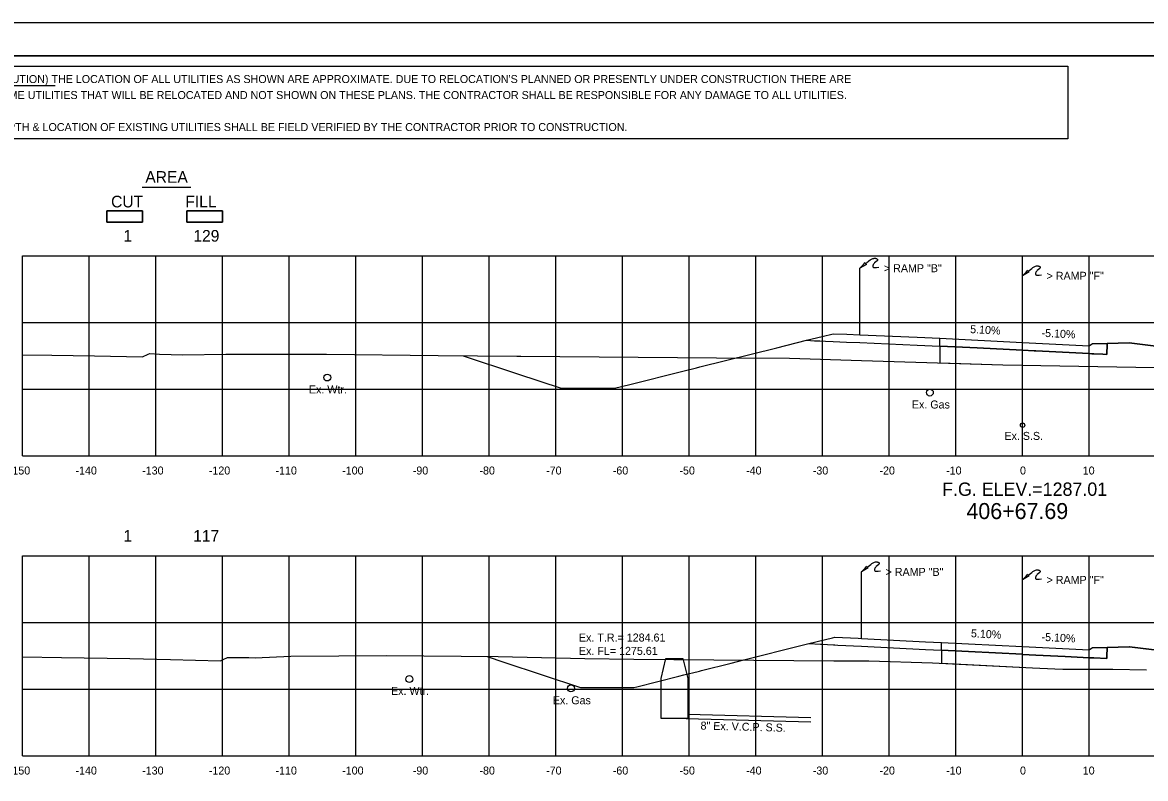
# Model space of a CAD drawing. Extents: x 2148105 to 2149976, y 144169 to 149705.
# Drawn here: x 2148263.3 to 2148431.8, y 144303.5 to 144416.9 of the extents above; entities that cross this region are included whole.
import ezdxf

# ---------------------------------------------------------------- set-up
doc = ezdxf.new("R2010")
doc.units = 0
for name, color, linetype in [('Bridge M-Header', 7, 'Continuous'), ('Default', 7, 'Continuous'), ('EX_Align', 7, 'Continuous'), ('INR_Tracking', 7, 'Continuous'), ('PH1a-PR-ServRd', 7, 'Continuous'), ('PH2-PR-Barrier', 7, 'Continuous'), ('PR-CantileverSign', 7, 'Continuous'), ('PR-Dividing Strip', 7, 'Continuous'), ('PR_Align_PC', 7, 'Continuous'), ('PR_Align_PI', 7, 'Continuous'), ('PR_Align_Ramp_J', 7, 'Continuous'), ('PR_Storm_Channel', 7, 'Continuous'), ('PR_Storm_Conc_Box_PH1B', 7, 'Continuous'), ('PR_Storm_Conc_Pipe', 7, 'Continuous'), ('PR_Storm_Conc_Pipe_PH1B', 7, 'Continuous'), ('PR_Storm_Inlet_CICI_PH1B', 7, 'Continuous'), ('PR_Storm_Junction_Box_PH1A', 7, 'Continuous'), ('PR_Storm_Junction_Box_PH1B', 7, 'Continuous'), ('PR_Storm_MH', 7, 'Continuous'), ('PR_Storm_MH_PH1B', 7, 'Continuous'), ('PR_Storm_Standard_Median_Drain_PH1B', 7, 'Continuous'), ('TopCut', 7, 'Continuous'), ('TOPO_BRIDGE_Pier Cap', 7, 'Continuous'), ('TOPO_DRAIN_Structure', 7, 'Continuous')]:
    doc.layers.add(name, color=color, linetype=linetype)

# ---------------------------------------------------------------- blocks, each defined once
blk = doc.blocks.new('POINT_DISPLAY')
at = {"layer": 'Default'}
blk.add_line((0, 0), (0, 0), dxfattribs=at)

msp = doc.modelspace()

# ---------------------------------------------------------------- linework, layer by layer
at = {"layer": 'EX_Align'}
for points in [[(2148329.42, 144366.93), (2148337.57, 144364.22), (2148344.12, 144362.04), (2148345.62, 144362.04), (2148348.12, 144362.04), (2148349.3, 144362.04), (2148352.13, 144362.04), (2148354.43, 144362.62), (2148362.37, 144364.6), (2148364.41, 144365.11), (2148364.92, 144365.24), (2148376.45, 144368.11), (2148380.93, 144369.24), (2148382.13, 144369.18), (2148382.92, 144369.15), (2148383.78, 144369.11), (2148384.92, 144369.06), (2148386.91, 144368.98), (2148388.92, 144368.89), (2148397.52, 144368.52), (2148400.92, 144368.37)], [(2148332.99, 144321.84), (2148335.53, 144320.99), (2148346.99, 144317.18), (2148347.38, 144317.18), (2148350.99, 144317.18), (2148351.28, 144317.18), (2148354.99, 144317.18), (2148355.44, 144317.29), (2148361.75, 144318.86), (2148362.51, 144319.06), (2148364.66, 144319.59), (2148364.87, 144319.64), (2148365.17, 144319.72), (2148369.62, 144320.83), (2148371.49, 144321.3), (2148380.26, 144323.49), (2148381.28, 144323.75), (2148383.01, 144323.66), (2148383.17, 144323.65), (2148384.97, 144323.56), (2148385.17, 144323.55), (2148385.59, 144323.53), (2148389.17, 144323.35), (2148398.76, 144322.86), (2148401.17, 144322.74)]]:
    msp.add_lwpolyline(points, dxfattribs=at)
at = {"layer": 'INR_Tracking'}
for points in [[(2148400.92, 144368.38), (2148400.94, 144368.38), (2148406.49, 144368.1), (2148413.31, 144367.75), (2148413.32, 144367.75), (2148413.32, 144367.75), (2148415.06, 144367.66), (2148415.32, 144367.65), (2148415.32, 144367.65), (2148423.32, 144367.24), (2148423.69, 144367.22), (2148423.99, 144367.21), (2148425.34, 144367.14), (2148425.97, 144367.1), (2148425.97, 144367.17), (2148425.98, 144367.44), (2148425.99, 144368.32), (2148425.99, 144368.78), (2148429.32, 144368.85), (2148471.12, 144363.61), (2148471.15, 144363.61)], [(2148401.17, 144322.77), (2148413.31, 144322.15), (2148413.32, 144322.15), (2148413.32, 144322.14), (2148415.32, 144322.04), (2148415.32, 144322.04), (2148419.71, 144321.82), (2148423.32, 144321.64), (2148423.99, 144321.6), (2148425.97, 144321.5), (2148425.98, 144321.72), (2148425.98, 144321.83), (2148425.99, 144323.18), (2148429.32, 144323.24), (2148429.32, 144323.24), (2148429.35, 144323.24), (2148470.14, 144318.33)]]:
    msp.add_lwpolyline(points, dxfattribs=at)
at = {"layer": 'PH1a-PR-ServRd'}
msp.add_lwpolyline([(2148570.82, 144201.91), (2148255.82, 144201.91), (2148255.82, 144411.91), (2148570.82, 144411.91)], close=True, dxfattribs=at)
at = {"layer": 'PH2-PR-Barrier'}
for p, q in [((2148413.32, 144368.92), (2148413.32, 144378.92)), ((2148413.32, 144323.31), (2148413.32, 144333.31))]:
    msp.add_line(p, q, dxfattribs=at)
for points in [[(2148414.33, 144379.73), (2148414.69, 144380.02), (2148414.85, 144380.15), (2148414.94, 144380.22), (2148415.04, 144380.28), (2148415.14, 144380.32), (2148415.26, 144380.36), (2148415.39, 144380.39), (2148415.49, 144380.4), (2148415.57, 144380.4), (2148415.65, 144380.39), (2148415.72, 144380.38), (2148415.78, 144380.37), (2148415.83, 144380.35), (2148415.87, 144380.32), (2148415.91, 144380.29), (2148415.95, 144380.24), (2148415.98, 144380.19), (2148415.97, 144380.13), (2148415.96, 144380.09), (2148415.91, 144380.02), (2148415.72, 144379.86), (2148415.53, 144379.7), (2148415.46, 144379.62), (2148415.39, 144379.55), (2148415.33, 144379.45), (2148415.29, 144379.39), (2148415.25, 144379.3), (2148415.25, 144379.22), (2148415.27, 144379.14), (2148415.31, 144379.07), (2148415.36, 144379.04), (2148415.42, 144379.01), (2148415.53, 144379), (2148415.66, 144379), (2148415.82, 144379.02), (2148416.15, 144379.06)], [(2148413.32, 144378.92), (2148413.84, 144379.47), (2148414.1, 144379.77), (2148414.18, 144379.61), (2148414.32, 144379.49), (2148413.32, 144378.92)], [(2148414.33, 144334.12), (2148414.69, 144334.41), (2148414.85, 144334.54), (2148414.94, 144334.62), (2148415.04, 144334.67), (2148415.14, 144334.72), (2148415.26, 144334.76), (2148415.39, 144334.79), (2148415.49, 144334.8), (2148415.57, 144334.8), (2148415.65, 144334.79), (2148415.72, 144334.78), (2148415.78, 144334.76), (2148415.83, 144334.74), (2148415.87, 144334.71), (2148415.91, 144334.68), (2148415.95, 144334.64), (2148415.98, 144334.58), (2148415.97, 144334.52), (2148415.96, 144334.49), (2148415.91, 144334.42), (2148415.72, 144334.25), (2148415.53, 144334.09), (2148415.46, 144334.02), (2148415.39, 144333.94), (2148415.33, 144333.85), (2148415.29, 144333.78), (2148415.25, 144333.7), (2148415.25, 144333.62), (2148415.27, 144333.53), (2148415.31, 144333.47), (2148415.36, 144333.43), (2148415.42, 144333.41), (2148415.53, 144333.39), (2148415.66, 144333.4), (2148415.82, 144333.41), (2148416.15, 144333.45)], [(2148413.32, 144333.31), (2148413.84, 144333.86), (2148414.1, 144334.17), (2148414.18, 144334), (2148414.32, 144333.89), (2148413.32, 144333.31)]]:
    msp.add_lwpolyline(points, dxfattribs=at)
at = {"layer": 'PR-CantileverSign'}
for points in [[(2148359.1, 144318.52), (2148359.83, 144321.52), (2148362.37, 144321.52), (2148363.1, 144318.52)], [(2148363.1, 144318.52), (2148363.1, 144312.52), (2148361.1, 144312.52), (2148359.1, 144312.52), (2148359.1, 144318.52)]]:
    msp.add_lwpolyline(points, dxfattribs=at)
at = {"layer": 'PR-Dividing Strip'}
for p, q in [((2148388.92, 144370.06), (2148388.92, 144380.06)), ((2148389.17, 144324.51), (2148389.17, 144334.51))]:
    msp.add_line(p, q, dxfattribs=at)
for points in [[(2148388.92, 144380.06), (2148389.44, 144380.61), (2148389.7, 144380.92), (2148389.78, 144380.75), (2148389.92, 144380.63), (2148388.92, 144380.06)], [(2148389.93, 144380.87), (2148390.28, 144381.16), (2148390.45, 144381.29), (2148390.54, 144381.36), (2148390.64, 144381.42), (2148390.74, 144381.47), (2148390.86, 144381.5), (2148390.99, 144381.53), (2148391.08, 144381.54), (2148391.17, 144381.54), (2148391.25, 144381.54), (2148391.32, 144381.52), (2148391.37, 144381.51), (2148391.43, 144381.49), (2148391.47, 144381.46), (2148391.51, 144381.43), (2148391.54, 144381.39), (2148391.57, 144381.33), (2148391.57, 144381.27), (2148391.56, 144381.23), (2148391.51, 144381.16), (2148391.32, 144381), (2148391.13, 144380.84), (2148391.05, 144380.76), (2148390.99, 144380.69), (2148390.93, 144380.59), (2148390.89, 144380.53), (2148390.85, 144380.44), (2148390.85, 144380.37), (2148390.87, 144380.28), (2148390.91, 144380.21), (2148390.96, 144380.18), (2148391.02, 144380.15), (2148391.13, 144380.14), (2148391.26, 144380.15), (2148391.42, 144380.16), (2148391.75, 144380.2)], [(2148389.17, 144334.51), (2148389.69, 144335.06), (2148389.95, 144335.37), (2148390.03, 144335.2), (2148390.17, 144335.09), (2148389.17, 144334.51)], [(2148390.18, 144335.33), (2148390.54, 144335.62), (2148390.7, 144335.75), (2148390.79, 144335.82), (2148390.89, 144335.88), (2148390.99, 144335.92), (2148391.11, 144335.96), (2148391.24, 144335.99), (2148391.34, 144336), (2148391.42, 144336), (2148391.5, 144335.99), (2148391.57, 144335.98), (2148391.63, 144335.96), (2148391.68, 144335.94), (2148391.72, 144335.92), (2148391.76, 144335.89), (2148391.8, 144335.84), (2148391.83, 144335.79), (2148391.82, 144335.73), (2148391.81, 144335.69), (2148391.76, 144335.62), (2148391.57, 144335.46), (2148391.38, 144335.29), (2148391.31, 144335.22), (2148391.24, 144335.14), (2148391.18, 144335.05), (2148391.14, 144334.99), (2148391.1, 144334.9), (2148391.1, 144334.82), (2148391.12, 144334.74), (2148391.16, 144334.67), (2148391.21, 144334.63), (2148391.27, 144334.61), (2148391.38, 144334.59), (2148391.51, 144334.6), (2148391.67, 144334.62), (2148392, 144334.65)]]:
    msp.add_lwpolyline(points, dxfattribs=at)
at = {"layer": 'PR_Align_PC'}
msp.add_line((2148281.28, 144392.21), (2148288.56, 144392.21), dxfattribs=at)
for points in [[(2148275.98, 144388.66), (2148281.29, 144388.66), (2148281.29, 144386.97), (2148275.98, 144386.97)], [(2148275.98, 144388.66), (2148281.29, 144388.66), (2148281.29, 144386.97), (2148275.98, 144386.97)], [(2148287.98, 144388.66), (2148293.29, 144388.66), (2148293.29, 144386.97), (2148287.98, 144386.97)], [(2148287.98, 144388.66), (2148293.29, 144388.66), (2148293.29, 144386.97), (2148287.98, 144386.97)]]:
    msp.add_lwpolyline(points, close=True, dxfattribs=at)
at = {"layer": 'PR_Align_PI'}
for points in [[(2148380.93, 144369.24), (2148383.25, 144369.81), (2148384.92, 144370.23), (2148386.94, 144370.14), (2148388.92, 144370.06), (2148397.51, 144369.69), (2148400.92, 144369.54)], [(2148381.28, 144323.74), (2148384.79, 144324.62), (2148385.17, 144324.72), (2148388.67, 144324.54), (2148389.17, 144324.51), (2148398.77, 144324.03), (2148401.17, 144323.91)]]:
    msp.add_lwpolyline(points, dxfattribs=at)
at = {"layer": 'PR_Align_Ramp_J'}
msp.add_lwpolyline([(2148236.32, 144416.91), (2148576.32, 144416.91), (2148576.32, 144196.91), (2148236.32, 144196.91)], close=True, dxfattribs=at)
at = {"layer": 'PR_Storm_Channel'}
for points in [[(2148400.92, 144369.55), (2148413.32, 144368.92), (2148415.32, 144368.81), (2148423.32, 144368.41), (2148423.82, 144368.74), (2148423.99, 144368.74), (2148425.99, 144368.78)], [(2148401.17, 144323.93), (2148413.32, 144323.31), (2148415.32, 144323.21), (2148423.32, 144322.8), (2148423.82, 144323.14), (2148423.99, 144323.14), (2148425.99, 144323.18)]]:
    msp.add_lwpolyline(points, dxfattribs=at)
at = {"layer": 'PR_Storm_Conc_Box_PH1B'}
for p, q in [((2148263.32, 144381.91), (2148563.32, 144381.91)), ((2148263.32, 144351.91), (2148263.32, 144381.91)), ((2148273.32, 144351.91), (2148273.32, 144381.91)), ((2148283.32, 144351.91), (2148283.32, 144381.91)), ((2148293.32, 144351.91), (2148293.32, 144381.91)), ((2148303.32, 144351.91), (2148303.32, 144381.91)), ((2148313.32, 144351.91), (2148313.32, 144381.91)), ((2148323.32, 144351.91), (2148323.32, 144381.91)), ((2148333.32, 144351.91), (2148333.32, 144381.91)), ((2148343.32, 144351.91), (2148343.32, 144381.91)), ((2148353.32, 144351.91), (2148353.32, 144381.91)), ((2148363.32, 144351.91), (2148363.32, 144381.91)), ((2148373.32, 144351.91), (2148373.32, 144381.91)), ((2148383.32, 144351.91), (2148383.32, 144381.91)), ((2148393.32, 144351.91), (2148393.32, 144381.91)), ((2148403.32, 144351.91), (2148403.32, 144381.91)), ((2148413.32, 144351.91), (2148413.32, 144381.91)), ((2148423.32, 144351.91), (2148423.32, 144381.91)), ((2148263.32, 144371.91), (2148563.32, 144371.91)), ((2148263.32, 144361.91), (2148563.32, 144361.91)), ((2148263.32, 144351.91), (2148563.32, 144351.91)), ((2148263.32, 144336.91), (2148563.32, 144336.91)), ((2148263.32, 144306.91), (2148263.32, 144336.91)), ((2148273.32, 144306.91), (2148273.32, 144336.91)), ((2148283.32, 144306.91), (2148283.32, 144336.91)), ((2148293.32, 144306.91), (2148293.32, 144336.91)), ((2148303.32, 144306.91), (2148303.32, 144336.91)), ((2148313.32, 144306.91), (2148313.32, 144336.91)), ((2148323.32, 144306.91), (2148323.32, 144336.91)), ((2148333.32, 144306.91), (2148333.32, 144336.91)), ((2148343.32, 144306.91), (2148343.32, 144336.91)), ((2148353.32, 144306.91), (2148353.32, 144336.91)), ((2148363.32, 144306.91), (2148363.32, 144336.91)), ((2148373.32, 144306.91), (2148373.32, 144336.91)), ((2148383.32, 144306.91), (2148383.32, 144336.91)), ((2148393.32, 144306.91), (2148393.32, 144336.91)), ((2148403.32, 144306.91), (2148403.32, 144336.91)), ((2148413.32, 144306.91), (2148413.32, 144336.91)), ((2148423.32, 144306.91), (2148423.32, 144336.91)), ((2148263.32, 144326.91), (2148563.32, 144326.91)), ((2148263.32, 144316.91), (2148563.32, 144316.91)), ((2148263.32, 144306.91), (2148563.32, 144306.91))]:
    msp.add_line(p, q, dxfattribs=at)
at = {"layer": 'PR_Storm_Conc_Pipe'}
for points in [[(2148400.92, 144368.38), (2148400.92, 144368.72), (2148400.92, 144369.55)], [(2148401.17, 144322.77), (2148401.17, 144323.1), (2148401.17, 144323.93)]]:
    msp.add_lwpolyline(points, dxfattribs=at)
at = {"layer": 'PR_Storm_Conc_Pipe_PH1B'}
msp.add_lwpolyline([(2148255.82, 144201.91), (2148570.82, 144201.91), (2148570.82, 144411.91), (2148255.82, 144411.91)], close=True, dxfattribs=at)
msp.add_lwpolyline([(2148255.82, 144201.91), (2148570.82, 144201.91), (2148570.82, 144411.91), (2148255.82, 144411.91)], close=True, dxfattribs=at)
at = {"layer": 'PR_Storm_Inlet_CICI_PH1B'}
for points in [[(2148263.32, 144367.08), (2148267.73, 144367.01), (2148274.13, 144366.89), (2148281.31, 144366.76), (2148282.15, 144367.14), (2148282.39, 144367.25), (2148283.85, 144367.14), (2148287.35, 144367.06), (2148293.81, 144367.17), (2148307.66, 144367.17), (2148307.98, 144367.17), (2148308.93, 144367.16), (2148325.66, 144366.97), (2148337.45, 144366.84), (2148338.07, 144366.84), (2148367.41, 144366.62), (2148378.35, 144366.57), (2148389.14, 144366.23), (2148410.38, 144365.57), (2148447.42, 144364.89)], [(2148263.32, 144321.79), (2148269.15, 144321.66), (2148279.4, 144321.51), (2148285.49, 144321.39), (2148293.01, 144321.19), (2148293.39, 144321.37), (2148294.08, 144321.68), (2148297.28, 144321.67), (2148298.22, 144321.64), (2148303.58, 144321.86), (2148317.98, 144321.98), (2148334.68, 144321.82), (2148347.66, 144321.5), (2148355.03, 144321.41), (2148385.01, 144321.19), (2148390.27, 144321.17), (2148399.8, 144320.87), (2148414.81, 144320.13), (2148418.14, 144319.97), (2148419.37, 144319.93), (2148422.06, 144319.92), (2148426.84, 144319.93), (2148431.9, 144319.82)]]:
    msp.add_lwpolyline(points, dxfattribs=at)
at = {"layer": 'PR_Storm_Junction_Box_PH1A'}
for centre in [(2148309.03, 144363.65), (2148399.41, 144361.4), (2148321.35, 144318.43), (2148345.57, 144317.04)]:
    msp.add_circle(centre, 0.516, dxfattribs=at)
at = {"layer": 'PR_Storm_MH'}
msp.add_line((2148258.8, 144407.46), (2148268.21, 144407.46), dxfattribs=at)
msp.add_lwpolyline([(2148257.69, 144410.34), (2148420.12, 144410.34), (2148420.12, 144399.47), (2148257.69, 144399.47)], close=True, dxfattribs=at)
at = {"layer": 'PR_Storm_Standard_Median_Drain_PH1B'}
for p, q in [((2148263.32, 144351.91), (2148263.32, 144381.91)), ((2148263.32, 144351.91), (2148563.32, 144351.91)), ((2148263.32, 144306.91), (2148263.32, 144336.91)), ((2148263.32, 144306.91), (2148563.32, 144306.91))]:
    msp.add_line(p, q, dxfattribs=at)
at = {"layer": 'TopCut'}
for points in [[(2148287.98, 144386.97), (2148293.29, 144386.97), (2148293.29, 144388.66), (2148287.98, 144388.66), (2148287.98, 144386.97)], [(2148464.76, 144364.41), (2148429.32, 144368.85), (2148425.99, 144368.78), (2148425.99, 144368.32), (2148425.98, 144367.44), (2148425.97, 144367.17), (2148425.97, 144367.1), (2148425.34, 144367.14), (2148423.99, 144367.21), (2148423.69, 144367.22), (2148423.32, 144367.24), (2148415.32, 144367.65), (2148415.32, 144367.65), (2148415.06, 144367.66), (2148413.32, 144367.75), (2148413.32, 144367.75), (2148413.31, 144367.75), (2148406.49, 144368.1), (2148400.94, 144368.38), (2148400.92, 144368.38), (2148400.92, 144365.86), (2148410.38, 144365.57), (2148447.42, 144364.89)], [(2148464.48, 144319.01), (2148429.35, 144323.24), (2148429.32, 144323.24), (2148429.32, 144323.24), (2148425.99, 144323.18), (2148425.98, 144321.83), (2148425.98, 144321.72), (2148425.97, 144321.5), (2148423.99, 144321.6), (2148423.32, 144321.64), (2148419.71, 144321.82), (2148415.32, 144322.04), (2148415.32, 144322.04), (2148413.32, 144322.14), (2148413.32, 144322.15), (2148413.31, 144322.15), (2148401.17, 144322.77), (2148401.17, 144320.8), (2148414.81, 144320.13), (2148418.14, 144319.97), (2148419.37, 144319.93), (2148422.06, 144319.92), (2148426.84, 144319.93), (2148431.9, 144319.82)]]:
    msp.add_lwpolyline(points, dxfattribs=at)
at = {"layer": 'TOPO_BRIDGE_Pier Cap'}
msp.add_lwpolyline([(2148275.98, 144386.97), (2148281.29, 144386.97), (2148281.29, 144388.66), (2148275.98, 144388.66), (2148275.98, 144386.97)], dxfattribs=at)
at = {"layer": 'TOPO_DRAIN_Structure'}
for p, q in [((2148363.1, 144313.18), (2148381.57, 144312.69)), ((2148362.88, 144312.52), (2148381.57, 144312.02))]:
    msp.add_line(p, q, dxfattribs=at)
msp.add_circle((2148413.32, 144356.5), 0.333, dxfattribs=at)

# ---------------------------------------------------------------- block references
at = {"layer": 'PR_Storm_Conc_Pipe_PH1B', "xscale": 10, "yscale": 10}
for p in [(2148400.92, 144369.55), (2148400.92, 144369.55), (2148415.32, 144368.81), (2148415.32, 144368.81), (2148423.32, 144368.41), (2148423.32, 144368.41), (2148401.17, 144323.93), (2148401.17, 144323.93), (2148415.32, 144323.21), (2148415.32, 144323.21), (2148423.32, 144322.8), (2148423.32, 144322.8)]:
    msp.add_blockref('POINT_DISPLAY', p, dxfattribs=at)

# ---------------------------------------------------------------- texts
at = {"layer": 'Bridge M-Header'}
for s, p in [('5.10%', (2148405.43, 144370.32)), ('-5.10%', (2148416.14, 144369.77)), ('5.10%', (2148405.55, 144324.71)), ('-5.10%', (2148416.14, 144324.17))]:
    msp.add_text(s, height=1.2, rotation=357.0804, dxfattribs=at).set_placement(p)
at = {"layer": 'PH2-PR-Barrier'}
for p in [(2148416.92, 144378.31), (2148416.92, 144332.71)]:
    msp.add_text('> RAMP "F"', height=1.2, rotation=360, dxfattribs=at).set_placement(p)
at = {"layer": 'PR-Dividing Strip'}
for p in [(2148392.52, 144379.45), (2148392.77, 144333.91)]:
    msp.add_text('> RAMP "B"', height=1.2, rotation=360, dxfattribs=at).set_placement(p)
at = {"layer": 'PR_Align_PC'}
for s, p in [('AREA', (2148281.74, 144392.86)), ('CUT', (2148276.6, 144389.17)), ('FILL', (2148287.74, 144389.17)), ('1', (2148278.44, 144384.03)), ('129', (2148288.94, 144384.03)), ('1', (2148278.44, 144339.03)), ('117', (2148288.92, 144339.03))]:
    msp.add_text(s, height=1.75, dxfattribs=at).set_placement(p)
at = {"layer": 'PR_Storm_Junction_Box_PH1A'}
for s, rotation, p in [('Ex. Wtr.', 360, (2148306.27, 144361.26)), ('Ex. Gas', 360, (2148396.71, 144359.01)), ('Ex. S.S.', 360, (2148410.59, 144354.3)), ('Ex. Wtr.', 360, (2148318.59, 144316.05)), ('Ex. Gas', 360, (2148342.86, 144314.65)), ('8" Ex. V.C.P. S.S.', 358.4763, (2148365, 144310.86))]:
    msp.add_text(s, height=1.2, rotation=rotation, dxfattribs=at).set_placement(p)
for s, p in [('Ex. T.R.= 1284.61', (2148346.77, 144324.06)), ('Ex. FL= 1275.61', (2148346.77, 144322.06))]:
    msp.add_text(s, height=1.2, dxfattribs=at).set_placement(p)
at = {"layer": 'PR_Storm_Junction_Box_PH1B'}
msp.add_text('406+67.69', height=2.4, dxfattribs=at).set_placement((2148404.9, 144342.43))
at = {"layer": 'PR_Storm_MH'}
for s, p in [("(CAUTION) THE LOCATION OF ALL UTILITIES AS SHOWN ARE APPROXIMATE. DUE TO RELOCATION'S PLANNED OR PRESENTLY UNDER CONSTRUCTION THERE ARE ", (2148258.92, 144407.82)), ('SOME UTILITIES THAT WILL BE RELOCATED AND NOT SHOWN ON THESE PLANS. THE CONTRACTOR SHALL BE RESPONSIBLE FOR ANY DAMAGE TO ALL UTILITIES.', (2148258.92, 144405.42)), ('DEPTH & LOCATION OF EXISTING UTILITIES SHALL BE FIELD VERIFIED BY THE CONTRACTOR PRIOR TO CONSTRUCTION.', (2148258.92, 144400.62))]:
    msp.add_text(s, height=1.2, dxfattribs=at).set_placement(p)
at = {"layer": 'PR_Storm_MH_PH1B'}
for s, height, p in [('-150', 1.2, (2148261.26, 144349.11)), ('-140', 1.2, (2148271.26, 144349.11)), ('-130', 1.2, (2148281.26, 144349.11)), ('-120', 1.2, (2148291.26, 144349.11)), ('-110', 1.2, (2148301.26, 144349.11)), ('-100', 1.2, (2148311.26, 144349.11)), ('-90', 1.2, (2148321.85, 144349.11)), ('-80', 1.2, (2148331.85, 144349.11)), ('-70', 1.2, (2148341.85, 144349.11)), ('-60', 1.2, (2148351.85, 144349.11)), ('-50', 1.2, (2148361.85, 144349.11)), ('-40', 1.2, (2148371.85, 144349.11)), ('-30', 1.2, (2148381.85, 144349.11)), ('-20', 1.2, (2148391.85, 144349.11)), ('-10', 1.2, (2148401.85, 144349.11)), ('0', 1.2, (2148412.93, 144349.11)), ('10', 1.2, (2148422.34, 144349.11)), ('F.G. ELEV.=1287.01', 2, (2148401.25, 144345.91)), ('-150', 1.2, (2148261.26, 144304.11)), ('-140', 1.2, (2148271.26, 144304.11)), ('-130', 1.2, (2148281.26, 144304.11)), ('-120', 1.2, (2148291.26, 144304.11)), ('-110', 1.2, (2148301.26, 144304.11)), ('-100', 1.2, (2148311.26, 144304.11)), ('-90', 1.2, (2148321.85, 144304.11)), ('-80', 1.2, (2148331.85, 144304.11)), ('-70', 1.2, (2148341.85, 144304.11)), ('-60', 1.2, (2148351.85, 144304.11)), ('-50', 1.2, (2148361.85, 144304.11)), ('-40', 1.2, (2148371.85, 144304.11)), ('-30', 1.2, (2148381.85, 144304.11)), ('-20', 1.2, (2148391.85, 144304.11)), ('-10', 1.2, (2148401.85, 144304.11)), ('0', 1.2, (2148412.93, 144304.11)), ('10', 1.2, (2148422.34, 144304.11))]:
    msp.add_text(s, height=height, dxfattribs=at).set_placement(p)

doc.saveas('drawing.dxf')
